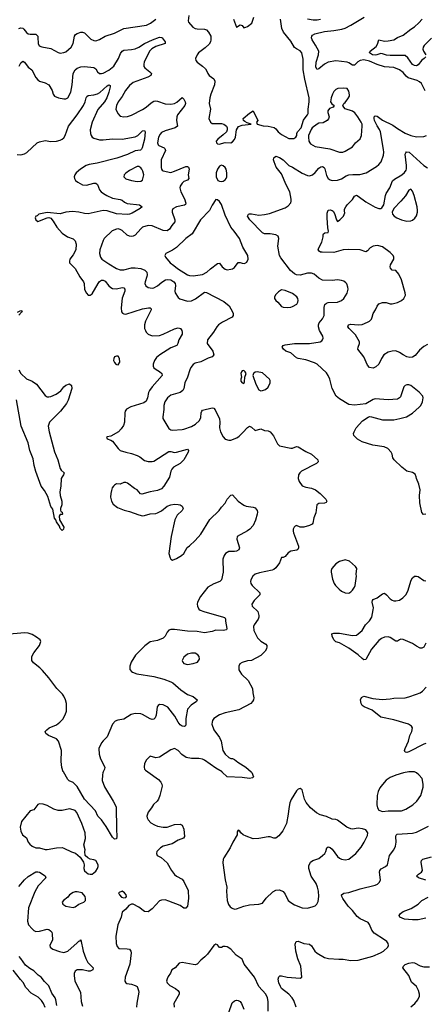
# Model space of a CAD drawing. Header units: inches. Extents: x 1954678 to 2060271, y 904822 to 1016299.
# Tile 351 of 403: x 2021778 to 2026095, y 987522 to 998025. Entities that reach past the tile are written whole.
import ezdxf

# ---------------------------------------------------------------- set-up
doc = ezdxf.new("R2010")
doc.units = ezdxf.units.IN
doc.header["$MEASUREMENT"] = 0
doc.layers.add('C0928', color=7, linetype='Continuous')
doc.layers.add('C0929', color=7, linetype='Continuous')

msp = doc.modelspace()

# ---------------------------------------------------------------- linework, layer by layer
at = {"layer": 'C0928', "color": 5}
for points, elevation in [([(2022669, 990000), (2022664, 989990), (2022660, 989970), (2022659, 989910), (2022682, 989842), (2022776, 989690), (2022808, 989628), (2022810, 989390), (2022816, 989310), (2022810, 989288), (2022790, 989282), (2022770, 989305), (2022700, 989420), (2022650, 989490), (2022613, 989530), (2022586, 989586), (2022470, 989711), (2022390, 989845), (2022350, 989886), (2022305, 989905), (2022290, 989919), (2022244, 990000)], 520), ([(2023144, 990000), (2023258, 989918), (2023283, 989890), (2023294, 989870), (2023297, 989850), (2023272, 989748), (2023258, 989710), (2023244, 989690), (2023206, 989654), (2023184, 989616), (2023147, 989570), (2023135, 989530), (2023137, 989510), (2023147, 989490), (2023177, 989457), (2023215, 989435), (2023250, 989422), (2023310, 989412), (2023350, 989412), (2023430, 989438), (2023490, 989442), (2023510, 989431), (2023528, 989390), (2023536, 989310), (2023526, 989294), (2023470, 989273), (2023405, 989235), (2023310, 989210), (2023279, 989190), (2023259, 989170), (2023243, 989150), (2023238, 989130), (2023245, 989110), (2023286, 989086), (2023351, 989031), (2023397, 988950), (2023430, 988906), (2023450, 988888), (2023510, 988855), (2023530, 988831), (2023574, 988734), (2023580, 988650), (2023570, 988570), (2023550, 988546), (2023530, 988548), (2023490, 988574), (2023370, 988623), (2023330, 988635), (2023290, 988633), (2023270, 988624), (2023190, 988540), (2023150, 988507), (2023110, 988510), (2023050, 988559), (2022990, 988589), (2022970, 988589), (2022943, 988577), (2022910, 988535), (2022870, 988506), (2022861, 988450), (2022825, 988370), (2022805, 988250), (2022808, 988170), (2022817, 988137), (2022836, 988116), (2022926, 988114), (2022949, 988109), (2022964, 988090), (2022969, 988070), (2022953, 987950), (2022902, 987810), (2022900, 987770), (2022910, 987751), (2022922, 987742), (2022970, 987736), (2023010, 987723), (2023030, 987710), (2023047, 987670), (2023049, 987650), (2023027, 987533), (2023025, 987490)], 540), ([(2024248, 990000), (2024254, 989994), (2024273, 989947), (2024263, 989937), (2024230, 989932), (2024150, 989941), (2023990, 989948), (2023939, 989999), (2023937, 990000)], 540), ([(2025930, 990000), (2025871, 989991), (2025790, 989966), (2025730, 989940), (2025689, 989911), (2025650, 989866), (2025621, 989830), (2025601, 989790), (2025590, 989750), (2025588, 989650), (2025596, 989616), (2025611, 989591), (2025650, 989579), (2025710, 989586), (2025790, 989584), (2025850, 989587), (2025898, 989602), (2025972, 989648), (2026015, 989690), (2026059, 989750), (2026083, 989837), (2026084, 989870), (2026073, 989930), (2026037, 989970), (2026013, 989990), (2025990, 990000), (2025985, 990000)], 560), ([(2024727, 987490), (2024701, 987561), (2024685, 987590), (2024649, 987629), (2024571, 987690), (2024559, 987710), (2024544, 987750), (2024536, 987790), (2024544, 987816), (2024554, 987826), (2024570, 987827), (2024632, 987812), (2024770, 987801), (2024789, 987811), (2024778, 987930), (2024747, 988007), (2024725, 988090), (2024718, 988162), (2024728, 988192), (2024750, 988194), (2024810, 988172), (2024870, 988163), (2024890, 988147), (2024928, 988090), (2024950, 988068), (2025030, 988022), (2025074, 988010), (2025182, 988002), (2025230, 988002), (2025310, 987990), (2025390, 987994), (2025545, 988035), (2025629, 988070), (2025661, 988090), (2025704, 988130), (2025713, 988150), (2025709, 988170), (2025694, 988190), (2025669, 988210), (2025559, 988279), (2025534, 988314), (2025510, 988374), (2025495, 988395), (2025412, 988432), (2025378, 988458), (2025330, 988522), (2025284, 988570), (2025226, 988650), (2025216, 988670), (2025213, 988690), (2025235, 988706), (2025290, 988714), (2025410, 988755), (2025570, 988791), (2025596, 988804), (2025617, 988823), (2025627, 988850), (2025618, 988930), (2025621, 988950), (2025635, 988965), (2025682, 988990), (2025701, 989010), (2025725, 989110), (2025768, 989170), (2025788, 989210), (2025795, 989250), (2025790, 989312), (2025793, 989327), (2025804, 989336), (2025970, 989347), (2026010, 989358), (2026139, 989421)], 540), ([(2026110, 988846), (2026033, 988870), (2026012, 988890), (2026032, 988910), (2026064, 988930), (2026074, 988950), (2026062, 989038), (2026066, 989054), (2026079, 989070), (2026170, 989093)], 520), ([(2021770, 988780), (2021830, 988848), (2021870, 988886), (2021950, 988933), (2021970, 988936), (2021990, 988930), (2022050, 988891), (2022058, 988870), (2021975, 988785), (2021938, 988722), (2021872, 988552), (2021862, 988410), (2021872, 988370), (2021910, 988325), (2021930, 988309), (2021950, 988300), (2021990, 988301), (2022070, 988322), (2022090, 988318), (2022107, 988307), (2022120, 988290), (2022124, 988270), (2022127, 988210), (2022098, 988150), (2022103, 988130), (2022130, 988110), (2022204, 988084), (2022250, 988074), (2022290, 988087), (2022390, 988179), (2022410, 988195), (2022422, 988198), (2022431, 988210), (2022456, 988090), (2022483, 988010), (2022506, 987966), (2022563, 987910), (2022560, 987890), (2022530, 987875), (2022510, 987874), (2022450, 987891), (2022392, 987888), (2022370, 987875), (2022360, 987850), (2022358, 987830), (2022365, 987770), (2022426, 987650), (2022433, 987553), (2022450, 987501)], 520), ([(2026110, 988441), (2026030, 988424), (2025970, 988421), (2025882, 988430), (2025834, 988450), (2025825, 988470), (2025839, 988490), (2025869, 988510), (2025956, 988544), (2026030, 988589), (2026070, 988630), (2026137, 988663)], 520), ([(2024429, 987450), (2024428, 987552), (2024422, 987590), (2024404, 987630), (2024330, 987712), (2024284, 987810), (2024173, 987950), (2024150, 988004), (2024087, 988047), (2024030, 988109), (2023990, 988133), (2023970, 988139), (2023950, 988138), (2023930, 988129), (2023910, 988129), (2023890, 988155), (2023870, 988162), (2023850, 988149), (2023782, 988058), (2023753, 988027), (2023710, 987992), (2023670, 987950), (2023650, 987944), (2023630, 987946), (2023510, 987969), (2023481, 987959), (2023436, 987910), (2023403, 987890), (2023386, 987854), (2023361, 987819), (2023350, 987795), (2023346, 987770), (2023351, 987750), (2023381, 987721), (2023441, 987690), (2023465, 987670), (2023478, 987650), (2023478, 987630), (2023424, 987530), (2023425, 987490)], 560), ([(2022176, 987510), (2022164, 987570), (2022156, 987590), (2022122, 987642), (2022090, 987718), (2022044, 987764), (2022007, 987810), (2021974, 987834), (2021930, 987878), (2021885, 987905), (2021840, 987940), (2021792, 988012), (2021774, 988030)], 520), ([(2025950, 987493), (2025992, 987530), (2026025, 987570), (2026044, 987610), (2026044, 987630), (2026033, 987670), (2026010, 987712), (2025957, 987757), (2025930, 987830), (2025865, 987910), (2025871, 987930), (2025890, 987947), (2025930, 987960), (2025970, 987966), (2025990, 987964), (2026050, 987931), (2026090, 987923), (2026150, 987922)], 520), ([(2022050, 987488), (2022032, 987530), (2022010, 987562), (2021976, 987596), (2021902, 987642), (2021842, 987702), (2021815, 987755), (2021786, 987786), (2021710, 987887)], 540), ([(2024010, 987433), (2024044, 987536), (2024070, 987560), (2024090, 987565), (2024110, 987563), (2024130, 987550), (2024144, 987530), (2024170, 987471)], 560)]:
    msp.add_lwpolyline(points, dxfattribs=dict(at, elevation=elevation))
for points, elevation in [([(2024770, 989822), (2024750, 989818), (2024730, 989798), (2024674, 989706), (2024660, 989670), (2024649, 989611), (2024644, 989550), (2024623, 989450), (2024587, 989373), (2024542, 989318), (2024510, 989295), (2024490, 989295), (2024450, 989309), (2024430, 989309), (2024330, 989290), (2024270, 989288), (2024194, 989314), (2024162, 989330), (2024138, 989350), (2024126, 989370), (2024110, 989378), (2024100, 989360), (2024098, 989330), (2024051, 989250), (2024025, 989190), (2023957, 989083), (2023950, 989070), (2023947, 989030), (2023971, 988850), (2023987, 988770), (2023985, 988730), (2023991, 988630), (2024006, 988586), (2024023, 988563), (2024046, 988546), (2024070, 988536), (2024090, 988539), (2024170, 988567), (2024230, 988581), (2024329, 988591), (2024370, 988602), (2024406, 988654), (2024480, 988720), (2024510, 988739), (2024550, 988743), (2024590, 988726), (2024610, 988696), (2024643, 988630), (2024670, 988606), (2024710, 988582), (2024790, 988551), (2024850, 988548), (2024910, 988565), (2024930, 988573), (2024949, 988590), (2024961, 988619), (2024970, 988670), (2024967, 988730), (2024957, 988770), (2024940, 988810), (2024888, 988888), (2024864, 988970), (2024862, 988998), (2024882, 989038), (2024904, 989056), (2024970, 989078), (2025010, 989108), (2025032, 989130), (2025044, 989150), (2025054, 989190), (2025070, 989203), (2025090, 989195), (2025110, 989177), (2025170, 989097), (2025190, 989082), (2025210, 989071), (2025250, 989062), (2025290, 989071), (2025365, 989130), (2025421, 989199), (2025454, 989250), (2025490, 989322), (2025493, 989350), (2025470, 989382), (2025435, 989395), (2025390, 989399), (2025330, 989389), (2025310, 989393), (2025269, 989410), (2025170, 989487), (2025150, 989494), (2025110, 989498), (2025050, 989524), (2024984, 989544), (2024944, 989564), (2024879, 989619), (2024834, 989674), (2024817, 989710), (2024790, 989808)], 560), ([(2021990, 989661), (2021970, 989653), (2021930, 989595), (2021890, 989587), (2021798, 989470), (2021784, 989410), (2021790, 989370), (2021807, 989330), (2021850, 989296), (2021870, 989250), (2021886, 989230), (2021910, 989210), (2021950, 989192), (2021990, 989189), (2022050, 989174), (2022070, 989172), (2022170, 989189), (2022230, 989193), (2022250, 989188), (2022330, 989148), (2022374, 989134), (2022422, 989090), (2022459, 989039), (2022466, 989010), (2022462, 988970), (2022470, 988945), (2022490, 988926), (2022510, 988915), (2022529, 988911), (2022550, 988911), (2022570, 988924), (2022590, 988942), (2022609, 988970), (2022616, 988990), (2022614, 989010), (2022590, 989054), (2022570, 989064), (2022529, 989069), (2022504, 989084), (2022478, 989110), (2022474, 989150), (2022477, 989170), (2022463, 989223), (2022479, 989290), (2022475, 989350), (2022441, 989450), (2022407, 989530), (2022388, 989568), (2022370, 989588), (2022350, 989597), (2022310, 989606), (2022230, 989590), (2022190, 989590), (2022144, 989604), (2022070, 989644), (2022030, 989657)], 540), ([(2022390, 988722), (2022370, 988722), (2022350, 988714), (2022310, 988689), (2022290, 988664), (2022245, 988630), (2022231, 988610), (2022238, 988590), (2022272, 988570), (2022350, 988554), (2022370, 988561), (2022410, 988591), (2022462, 988610), (2022479, 988630), (2022482, 988650), (2022475, 988670), (2022446, 988710)], 540), ([(2022870, 988728), (2022834, 988710), (2022842, 988690), (2022866, 988666), (2022890, 988658), (2022910, 988662), (2022918, 988670), (2022915, 988690), (2022898, 988710)], 540)]:
    msp.add_lwpolyline(points, close=True, dxfattribs=dict(at, elevation=elevation))
at = {"layer": 'C0929', "color": 5}
for points, elevation in [([(2021770, 997929), (2021790, 997937), (2021810, 997934), (2021823, 997923), (2021850, 997887), (2021870, 997873), (2021891, 997869), (2021931, 997872), (2021950, 997869), (2021961, 997861), (2021970, 997850), (2021973, 997833), (2021975, 997770), (2021987, 997747), (2022016, 997736), (2022110, 997716), (2022190, 997673), (2022210, 997668), (2022250, 997673), (2022270, 997683), (2022326, 997730), (2022348, 997770), (2022362, 997850), (2022374, 997866), (2022390, 997876), (2022430, 997890), (2022450, 997892), (2022470, 997884), (2022538, 997818), (2022570, 997801), (2022590, 997799), (2022630, 997814), (2022691, 997849), (2022790, 997880), (2022890, 997929), (2023130, 997967), (2023173, 997987), (2023229, 998031)], 560), ([(2023582, 998070), (2023574, 998014), (2023578, 997998), (2023626, 997946), (2023650, 997930), (2023670, 997926), (2023750, 997923), (2023770, 997916), (2023793, 997890), (2023817, 997850), (2023819, 997810), (2023813, 997787), (2023798, 997762), (2023757, 997723), (2023686, 997670), (2023670, 997650), (2023653, 997610), (2023656, 997590), (2023670, 997571), (2023729, 997529), (2023759, 997499), (2023776, 997476), (2023785, 997450), (2023799, 997430), (2023850, 997393), (2023860, 997370), (2023856, 997330), (2023816, 997230), (2023807, 997190), (2023801, 997130), (2023814, 997070), (2023796, 996970), (2023812, 996932), (2023830, 996916), (2023930, 996919), (2023957, 996910), (2023984, 996890), (2023990, 996870), (2023990, 996850), (2023983, 996830), (2023950, 996796), (2023891, 996750), (2023875, 996730), (2023879, 996710), (2023890, 996701), (2023910, 996698), (2023930, 996703), (2023970, 996715), (2024029, 996711), (2024050, 996721), (2024070, 996747), (2024079, 996770), (2024090, 996850), (2024113, 996887), (2024150, 996901), (2024248, 996910), (2024204, 996924), (2024180, 996940), (2024167, 996950), (2024161, 996970), (2024230, 997026), (2024270, 997051), (2024318, 996950), (2024306, 996930), (2024312, 996910), (2024374, 996894), (2024430, 996890), (2024494, 996874), (2024510, 996862), (2024536, 996830), (2024570, 996799), (2024650, 996759), (2024704, 996756), (2024724, 996770), (2024733, 996790), (2024733, 996810), (2024743, 996830), (2024780, 996870), (2024807, 996953), (2024822, 996978), (2024849, 997010), (2024856, 997024), (2024854, 997070), (2024868, 997150), (2024867, 997190), (2024819, 997390), (2024804, 997490), (2024802, 997602), (2024788, 997670), (2024770, 997694), (2024730, 997713), (2024709, 997729), (2024670, 997794), (2024591, 997890), (2024574, 997930), (2024562, 998030)], 560), ([(2024059, 998030), (2024090, 997945), (2024130, 997971), (2024150, 997962), (2024170, 997938), (2024190, 997945), (2024210, 997952), (2024253, 997987), (2024260, 998000), (2024276, 998050)], 580), ([(2024847, 998033), (2024910, 998022), (2024950, 998022), (2024989, 998030)], 560), ([(2026105, 997265), (2026064, 997344), (2026043, 997363), (2026017, 997377), (2025924, 997404), (2025901, 997421), (2025870, 997460), (2025830, 997491), (2025770, 997513), (2025670, 997523), (2025592, 997548), (2025510, 997584), (2025450, 997595), (2025410, 997590), (2025386, 997574), (2025350, 997539), (2025330, 997539), (2025290, 997566), (2025270, 997572), (2025150, 997587), (2025069, 997570), (2025030, 997550), (2024970, 997501), (2024950, 997492), (2024938, 997518), (2024941, 997570), (2024965, 997650), (2024968, 997690), (2024934, 997754), (2024897, 997810), (2024890, 997830), (2024893, 997850), (2024901, 997859), (2024926, 997874), (2025030, 997898), (2025130, 997908), (2025216, 997924), (2025250, 997935), (2025310, 997965), (2025453, 998050)], 540), ([(2026111, 997630), (2026094, 997610), (2026068, 997592), (2026030, 997543), (2026010, 997532), (2025990, 997535), (2025970, 997547), (2025919, 997619), (2025890, 997641), (2025730, 997642), (2025690, 997648), (2025650, 997662), (2025630, 997663), (2025589, 997649), (2025570, 997646), (2025541, 997650), (2025509, 997670), (2025517, 997690), (2025582, 997738), (2025596, 997764), (2025610, 997810), (2025670, 997797), (2025710, 997798), (2025770, 997810), (2025810, 997836), (2025870, 997858), (2025950, 997922), (2025990, 997947), (2026036, 997990), (2026071, 998030)], 520), ([(2021771, 997529), (2021790, 997564), (2021810, 997582), (2021830, 997572), (2021870, 997517), (2021909, 997489), (2021950, 997409), (2021970, 997382), (2021990, 997368), (2022051, 997350), (2022089, 997329), (2022124, 997270), (2022136, 997230), (2022151, 997210), (2022191, 997191), (2022250, 997179), (2022270, 997181), (2022290, 997191), (2022323, 997250), (2022337, 997330), (2022348, 997450), (2022370, 997490), (2022390, 997509), (2022430, 997523), (2022470, 997526), (2022570, 997515), (2022590, 997502), (2022610, 997468), (2022630, 997450), (2022650, 997449), (2022670, 997455), (2022730, 997488), (2022784, 997530), (2022834, 997610), (2022855, 997665), (2022871, 997690), (2022890, 997700), (2022970, 997705), (2023010, 997714), (2023050, 997731), (2023110, 997772), (2023196, 997810), (2023270, 997837), (2023290, 997836), (2023299, 997830), (2023331, 997790), (2023331, 997770), (2023230, 997737), (2023187, 997713), (2023167, 997693), (2023145, 997655), (2023107, 997570), (2023101, 997550), (2023104, 997524), (2023114, 997510), (2023167, 997470), (2023178, 997458), (2023183, 997450), (2023177, 997430), (2023144, 997410), (2022990, 997353), (2022950, 997324), (2022907, 997270), (2022873, 997207), (2022830, 997147), (2022810, 997110), (2022803, 997070), (2022824, 997024), (2022850, 996997), (2022889, 996989), (2022930, 996992), (2022970, 997005), (2023090, 997066), (2023126, 997090), (2023181, 997139), (2023210, 997155), (2023230, 997158), (2023250, 997154), (2023330, 997127), (2023390, 997122), (2023430, 997132), (2023455, 997145), (2023510, 997196), (2023530, 997177), (2023543, 997150), (2023546, 997130), (2023540, 997110), (2023463, 997010), (2023454, 996990), (2023451, 996950), (2023463, 996890), (2023438, 996870), (2023330, 996840), (2023290, 996820), (2023276, 996804), (2023259, 996770), (2023250, 996710), (2023257, 996690), (2023264, 996684), (2023319, 996659), (2023328, 996650), (2023335, 996630), (2023288, 996530), (2023287, 996447), (2023290, 996430), (2023299, 996419), (2023310, 996411), (2023390, 996396), (2023430, 996408), (2023550, 996457), (2023570, 996458), (2023580, 996450), (2023585, 996430), (2023574, 996370), (2023581, 996330), (2023568, 996312), (2023530, 996299), (2023510, 996282), (2023490, 996250), (2023486, 996230), (2023496, 996190), (2023535, 996115), (2023552, 996068), (2023546, 996054), (2023535, 996045), (2023450, 996030), (2023412, 996008), (2023405, 995990), (2023406, 995970), (2023433, 995890), (2023432, 995870), (2023400, 995830), (2023377, 995790), (2023350, 995774), (2023310, 995776), (2023193, 995827), (2023150, 995830), (2023090, 995810), (2023070, 995794), (2023010, 995726), (2022990, 995714), (2022970, 995711), (2022950, 995714), (2022925, 995725), (2022870, 995776), (2022850, 995788), (2022830, 995793), (2022810, 995791), (2022766, 995774), (2022680, 995690), (2022668, 995670), (2022632, 995570), (2022629, 995530), (2022639, 995490), (2022656, 995470), (2022730, 995421), (2022810, 995371), (2022850, 995355), (2022890, 995356), (2022970, 995377), (2023010, 995379), (2023069, 995369), (2023113, 995353), (2023135, 995330), (2023138, 995302), (2023136, 995284), (2023115, 995230), (2023113, 995210), (2023124, 995184), (2023147, 995167), (2023190, 995161), (2023210, 995165), (2023250, 995186), (2023296, 995224), (2023332, 995248), (2023350, 995254), (2023390, 995249), (2023424, 995230), (2023438, 995210), (2023441, 995190), (2023433, 995130), (2023438, 995110), (2023470, 995061), (2023488, 995048), (2023570, 995023), (2023610, 995027), (2023654, 995046), (2023750, 995119), (2023770, 995114), (2023957, 995017), (2024013, 994973), (2024049, 994909), (2024056, 994890), (2024054, 994870), (2024044, 994850), (2023942, 994798), (2023899, 994770), (2023881, 994750), (2023847, 994690), (2023783, 994610), (2023778, 994570), (2023840, 994490), (2023850, 994449), (2023830, 994428), (2023790, 994415), (2023710, 994374), (2023650, 994359), (2023630, 994345), (2023604, 994316), (2023592, 994290), (2023569, 994210), (2023541, 994150), (2023530, 994090), (2023520, 994070), (2023490, 994048), (2023390, 994019), (2023356, 993990), (2023327, 993950), (2023315, 993910), (2023315, 993865), (2023305, 993790), (2023307, 993770), (2023370, 993665), (2023390, 993650), (2023410, 993647), (2023510, 993652), (2023530, 993655), (2023610, 993684), (2023653, 993710), (2023695, 993750), (2023710, 993781), (2023714, 993830), (2023721, 993850), (2023730, 993859), (2023830, 993884), (2023850, 993880), (2023864, 993864), (2023908, 993768), (2023913, 993733), (2023911, 993670), (2023920, 993630), (2023950, 993575), (2023971, 993550), (2024010, 993538), (2024030, 993539), (2024096, 993564), (2024119, 993581), (2024160, 993620), (2024210, 993676), (2024230, 993688), (2024250, 993679), (2024290, 993644), (2024350, 993661), (2024390, 993644), (2024430, 993639), (2024450, 993628), (2024486, 993586), (2024530, 993502), (2024550, 993479), (2024670, 993454), (2024690, 993455), (2024730, 993471), (2024750, 993468), (2024830, 993419), (2024890, 993390), (2024959, 993330), (2024963, 993310), (2024946, 993290), (2024785, 993210), (2024765, 993190), (2024753, 993170), (2024748, 993130), (2024759, 993099), (2024793, 993053), (2024830, 993039), (2024890, 993029), (2024933, 993010), (2024984, 992970), (2025043, 992910), (2025056, 992890), (2025046, 992874), (2025030, 992866), (2024970, 992863), (2024948, 992850), (2024936, 992764), (2024916, 992710), (2024905, 992655), (2024897, 992643), (2024871, 992630), (2024810, 992612), (2024772, 992612), (2024730, 992629), (2024717, 992623), (2024705, 992610), (2024696, 992590), (2024695, 992570), (2024699, 992550), (2024753, 992410), (2024754, 992390), (2024746, 992374), (2024733, 992367), (2024670, 992356), (2024643, 992337), (2024610, 992299), (2024589, 992289), (2024570, 992288), (2024551, 992230), (2024510, 992177), (2024490, 992161), (2024470, 992152), (2024336, 992124), (2024291, 992110), (2024264, 992090), (2024243, 992050), (2024240, 992030), (2024245, 992010), (2024258, 991990), (2024340, 991910), (2024340, 991890), (2024324, 991870), (2024278, 991830), (2024253, 991790), (2024257, 991770), (2024319, 991710), (2024330, 991670), (2024330, 991650), (2024324, 991630), (2024281, 991570), (2024273, 991550), (2024276, 991510), (2024315, 991430), (2024350, 991396), (2024405, 991365), (2024415, 991350), (2024416, 991336), (2024410, 991313), (2024396, 991290), (2024350, 991243), (2024250, 991190), (2024210, 991187), (2024153, 991167), (2024128, 991152), (2024115, 991130), (2024116, 991090), (2024126, 991070), (2024145, 991045), (2024217, 990977), (2024263, 990890), (2024264, 990844), (2024276, 990790), (2024274, 990770), (2024263, 990750), (2024244, 990730), (2024117, 990663), (2023970, 990632), (2023908, 990610), (2023850, 990570), (2023836, 990550), (2023830, 990530), (2023829, 990510), (2023850, 990451), (2023910, 990368), (2023929, 990330), (2023945, 990230), (2023969, 990190), (2024010, 990155), (2024030, 990144), (2024050, 990143), (2024070, 990132), (2024104, 990104), (2024191, 990050), (2024248, 990000)], 540), ([(2026170, 997826), (2026093, 997750), (2026081, 997730), (2026079, 997710), (2026086, 997690), (2026110, 997650)], 520), ([(2021750, 996587), (2021790, 996583), (2021830, 996592), (2021853, 996607), (2021966, 996710), (2021990, 996721), (2022050, 996736), (2022110, 996726), (2022170, 996730), (2022210, 996738), (2022231, 996749), (2022250, 996766), (2022265, 996790), (2022298, 996890), (2022392, 997008), (2022459, 997110), (2022476, 997150), (2022488, 997192), (2022496, 997204), (2022510, 997216), (2022570, 997222), (2022610, 997235), (2022632, 997248), (2022710, 997320), (2022730, 997330), (2022742, 997322), (2022744, 997310), (2022730, 997250), (2022708, 997190), (2022683, 997150), (2022613, 997067), (2022550, 996931), (2022530, 996850), (2022532, 996812), (2022540, 996790), (2022553, 996773), (2022570, 996761), (2022630, 996743), (2022670, 996743), (2022770, 996753), (2022870, 996751), (2023010, 996774), (2023040, 996790), (2023090, 996839), (2023110, 996842), (2023118, 996830), (2023111, 996750), (2023084, 996656), (2023077, 996643), (2023066, 996634), (2023010, 996625), (2022930, 996586), (2022813, 996547), (2022605, 996495), (2022519, 996481), (2022487, 996470), (2022427, 996430), (2022380, 996390), (2022367, 996370), (2022361, 996350), (2022363, 996330), (2022374, 996310), (2022397, 996290), (2022450, 996263), (2022490, 996260), (2022570, 996281), (2022590, 996281), (2022610, 996267), (2022631, 996211), (2022648, 996190), (2022673, 996170), (2022709, 996150), (2022770, 996122), (2022850, 996108), (2022870, 996099), (2022897, 996077), (2022925, 996065), (2023056, 996050), (2023083, 996030), (2023062, 996010), (2022978, 995962), (2022951, 995949), (2022930, 995945), (2022810, 995953), (2022710, 995985), (2022670, 995991), (2022510, 995955), (2022470, 995957), (2022409, 995970), (2022342, 995978), (2022270, 995971), (2022210, 995952), (2022070, 995969), (2021982, 995950), (2021966, 995934), (2021952, 995928), (2021945, 995910), (2021952, 995890), (2021970, 995872), (2022070, 995911), (2022090, 995915), (2022110, 995907), (2022136, 995876), (2022174, 995810), (2022230, 995748), (2022287, 995710), (2022347, 995687), (2022370, 995667), (2022382, 995630), (2022376, 995570), (2022350, 995516), (2022314, 995470), (2022308, 995450), (2022310, 995430), (2022369, 995369), (2022420, 995280), (2022458, 995230), (2022466, 995210), (2022470, 995145), (2022490, 995107), (2022510, 995085), (2022530, 995086), (2022550, 995101), (2022614, 995210), (2022630, 995232), (2022650, 995247), (2022670, 995247), (2022690, 995235), (2022730, 995185), (2022750, 995168), (2022770, 995158), (2022810, 995155), (2022870, 995167), (2022890, 995165), (2022900, 995150), (2022900, 995130), (2022873, 995053), (2022859, 994950), (2022864, 994910), (2022875, 994895), (2022890, 994886), (2022910, 994884), (2023090, 994942), (2023151, 994951), (2023171, 994950), (2023180, 994940), (2023182, 994930), (2023119, 994810), (2023108, 994770), (2023111, 994730), (2023119, 994710), (2023129, 994690), (2023149, 994670), (2023190, 994654), (2023270, 994657), (2023310, 994670), (2023430, 994726), (2023470, 994738), (2023494, 994730), (2023508, 994710), (2023513, 994690), (2023510, 994670), (2023475, 994610), (2023464, 994570), (2023454, 994550), (2023390, 994523), (2023274, 994450), (2023238, 994422), (2023215, 994390), (2023202, 994350), (2023203, 994330), (2023210, 994310), (2023233, 994293), (2023270, 994273), (2023296, 994250), (2023298, 994230), (2023191, 994109), (2023163, 994070), (2023151, 994049), (2023141, 993990), (2023126, 993954), (2023103, 993937), (2022964, 993896), (2022919, 993870), (2022904, 993850), (2022899, 993830), (2022897, 993730), (2022884, 993696), (2022861, 993659), (2022831, 993629), (2022750, 993582), (2022710, 993575), (2022705, 993570), (2022710, 993554), (2022750, 993541), (2022770, 993527), (2022827, 993450), (2022850, 993430), (2022911, 993410), (2022970, 993398), (2023030, 993375), (2023060, 993360), (2023110, 993324), (2023150, 993313), (2023190, 993312), (2023210, 993317), (2023370, 993417), (2023390, 993418), (2023430, 993409), (2023450, 993410), (2023570, 993442), (2023580, 993430), (2023574, 993410), (2023529, 993330), (2023489, 993291), (2023420, 993250), (2023400, 993230), (2023390, 993210), (2023376, 993144), (2023317, 993050), (2023290, 993021), (2023250, 993004), (2023170, 992987), (2023082, 992962), (2023066, 992966), (2023050, 992990), (2023030, 993008), (2023003, 993023), (2022930, 993082), (2022910, 993089), (2022890, 993087), (2022850, 993071), (2022810, 993072), (2022790, 993061), (2022780, 993050), (2022766, 993030), (2022756, 993004), (2022749, 992970), (2022748, 992930), (2022757, 992890), (2022775, 992855), (2022821, 992821), (2022891, 992791), (2022950, 992780), (2023050, 992742), (2023090, 992734), (2023110, 992736), (2023170, 992754), (2023230, 992757), (2023250, 992763), (2023290, 992785), (2023350, 992835), (2023389, 992851), (2023430, 992855), (2023470, 992853), (2023489, 992849), (2023510, 992835), (2023521, 992810), (2023518, 992802), (2023511, 992790), (2023459, 992741), (2023433, 992690), (2023393, 992510), (2023371, 992330), (2023383, 992283), (2023391, 992271), (2023410, 992261), (2023450, 992277), (2023505, 992310), (2023529, 992330), (2023565, 992395), (2023590, 992411), (2023650, 992468), (2023710, 992536), (2023806, 992694), (2023906, 992790), (2023930, 992825), (2023971, 992869), (2023992, 992910), (2024030, 992953), (2024050, 992955), (2024108, 992890), (2024170, 992846), (2024195, 992835), (2024270, 992826), (2024290, 992816), (2024311, 992790), (2024315, 992770), (2024311, 992749), (2024294, 992686), (2024270, 992629), (2024234, 992590), (2024210, 992572), (2024099, 992510), (2024095, 992485), (2024123, 992390), (2024116, 992370), (2024090, 992356), (2024070, 992352), (2024009, 992351), (2023973, 992330), (2023958, 992310), (2023944, 992270), (2023949, 992130), (2023932, 992048), (2023915, 992030), (2023850, 992008), (2023787, 991973), (2023707, 991873), (2023676, 991810), (2023672, 991790), (2023675, 991770), (2023690, 991738), (2023705, 991725), (2023741, 991710), (2023953, 991653), (2023966, 991646), (2023975, 991630), (2023972, 991610), (2023988, 991532), (2023983, 991517), (2023950, 991510), (2023870, 991513), (2023830, 991500), (2023750, 991485), (2023670, 991499), (2023570, 991501), (2023430, 991519), (2023390, 991518), (2023370, 991513), (2023350, 991490), (2023330, 991450), (2023310, 991428), (2023250, 991402), (2023170, 991388), (2023114, 991346), (2023013, 991247), (2022969, 991170), (2022954, 991130), (2022954, 991094), (2022970, 991071), (2022983, 991063), (2023028, 991048), (2023210, 991020), (2023317, 990990), (2023390, 990962), (2023412, 990950), (2023497, 990877), (2023570, 990828), (2023630, 990806), (2023673, 990770), (2023664, 990750), (2023606, 990714), (2023570, 990670), (2023552, 990570), (2023552, 990508), (2023548, 990492), (2023536, 990484), (2023510, 990488), (2023490, 990502), (2023469, 990530), (2023435, 990595), (2023360, 990690), (2023310, 990715), (2023270, 990718), (2023256, 990710), (2023245, 990695), (2023234, 990606), (2023223, 990577), (2023210, 990563), (2023190, 990561), (2023170, 990568), (2023090, 990613), (2023070, 990619), (2023010, 990622), (2022968, 990612), (2022890, 990563), (2022826, 990554), (2022797, 990543), (2022770, 990510), (2022710, 990376), (2022667, 990333), (2022650, 990310), (2022624, 990250), (2022626, 990190), (2022641, 990141), (2022687, 990050), (2022684, 990030), (2022669, 990000)], 520), ([(2026110, 992749), (2026085, 992745), (2026067, 992767), (2026048, 992870), (2026042, 992950), (2026051, 993011), (2026036, 993070), (2026012, 993130), (2026009, 993150), (2025997, 993177), (2025970, 993194), (2025907, 993207), (2025855, 993250), (2025772, 993330), (2025760, 993350), (2025752, 993390), (2025742, 993410), (2025704, 993450), (2025667, 993467), (2025546, 993486), (2025430, 993520), (2025383, 993550), (2025359, 993570), (2025344, 993590), (2025341, 993610), (2025346, 993630), (2025368, 993672), (2025436, 993744), (2025495, 993785), (2025510, 993791), (2025530, 993790), (2025650, 993757), (2025710, 993755), (2025770, 993758), (2025835, 993770), (2025904, 993790), (2025970, 993826), (2026041, 993890), (2026057, 993910), (2026077, 993950), (2026084, 993990), (2026078, 994010), (2026039, 994050), (2025950, 994121), (2025930, 994129), (2025910, 994129), (2025890, 994123), (2025877, 994110), (2025839, 994001), (2025830, 993990), (2025810, 993978), (2025710, 993971), (2025570, 993979), (2025548, 993972), (2025470, 993926), (2025350, 993914), (2025290, 993920), (2025190, 993979), (2025156, 994010), (2025110, 994092), (2025087, 994190), (2025069, 994230), (2025050, 994257), (2024950, 994350), (2024924, 994364), (2024830, 994397), (2024749, 994409), (2024730, 994419), (2024671, 994471), (2024617, 994490), (2024592, 994510), (2024578, 994530), (2024589, 994550), (2024610, 994557), (2024710, 994570), (2024870, 994569), (2024982, 994590), (2025000, 994600), (2025009, 994610), (2025014, 994626), (2025011, 994649), (2024978, 994710), (2024966, 994750), (2024966, 994770), (2024972, 994790), (2025007, 994833), (2025025, 994870), (2025027, 994953), (2025035, 994985), (2025050, 995000), (2025070, 995007), (2025168, 995010), (2025212, 995030), (2025235, 995050), (2025271, 995109), (2025281, 995150), (2025279, 995170), (2025267, 995207), (2025258, 995218), (2025235, 995235), (2025210, 995244), (2025170, 995248), (2025110, 995241), (2025010, 995247), (2024970, 995266), (2024921, 995310), (2024890, 995321), (2024850, 995320), (2024770, 995301), (2024730, 995303), (2024710, 995312), (2024666, 995350), (2024564, 995484), (2024550, 995510), (2024531, 995610), (2024541, 995690), (2024535, 995715), (2024511, 995731), (2024450, 995739), (2024390, 995739), (2024370, 995750), (2024232, 995890), (2024210, 995930), (2024219, 995950), (2024230, 995955), (2024250, 995955), (2024330, 995941), (2024390, 995945), (2024443, 995957), (2024610, 996019), (2024641, 996039), (2024670, 996070), (2024676, 996090), (2024676, 996110), (2024661, 996190), (2024622, 996262), (2024570, 996379), (2024516, 996450), (2024492, 996510), (2024487, 996530), (2024489, 996550), (2024509, 996570), (2024550, 996554), (2024588, 996530), (2024650, 996469), (2024690, 996450), (2024790, 996388), (2024850, 996363), (2024870, 996360), (2024902, 996370), (2024930, 996395), (2024970, 996440), (2024990, 996455), (2025010, 996457), (2025026, 996447), (2025035, 996435), (2025050, 996363), (2025070, 996330), (2025090, 996316), (2025110, 996310), (2025170, 996313), (2025210, 996326), (2025261, 996359), (2025290, 996369), (2025333, 996373), (2025408, 996372), (2025473, 996390), (2025583, 996457), (2025610, 996479), (2025634, 996510), (2025661, 996579), (2025664, 996610), (2025661, 996641), (2025626, 996830), (2025615, 996855), (2025590, 996891), (2025564, 996950), (2025559, 996970), (2025561, 996990), (2025570, 996999), (2025590, 996997), (2025650, 996953), (2025760, 996900), (2025810, 996863), (2025890, 996815), (2025950, 996790), (2026010, 996776), (2026090, 996779), (2026119, 996790)], 540), ([(2026130, 994561), (2026090, 994539), (2026042, 994498), (2025998, 994442), (2025970, 994424), (2025939, 994421), (2025910, 994427), (2025870, 994448), (2025830, 994476), (2025791, 994491), (2025750, 994490), (2025710, 994479), (2025664, 994450), (2025639, 994410), (2025611, 994349), (2025579, 994321), (2025550, 994308), (2025510, 994316), (2025490, 994340), (2025450, 994430), (2025386, 994510), (2025389, 994530), (2025405, 994570), (2025402, 994590), (2025362, 994662), (2025294, 994730), (2025280, 994750), (2025285, 994770), (2025310, 994776), (2025390, 994770), (2025430, 994773), (2025490, 994797), (2025511, 994810), (2025530, 994830), (2025540, 994850), (2025550, 994890), (2025574, 994930), (2025590, 994970), (2025610, 994993), (2025650, 995008), (2025687, 995007), (2025730, 994993), (2025750, 994992), (2025810, 995007), (2025853, 995030), (2025876, 995050), (2025894, 995086), (2025892, 995110), (2025851, 995250), (2025823, 995310), (2025790, 995350), (2025750, 995353), (2025733, 995373), (2025731, 995390), (2025735, 995410), (2025769, 995470), (2025771, 995490), (2025762, 995510), (2025730, 995543), (2025650, 995600), (2025610, 995614), (2025590, 995616), (2025550, 995609), (2025516, 995590), (2025490, 995560), (2025470, 995550), (2025410, 995570), (2025290, 995574), (2025230, 995570), (2025130, 995542), (2025004, 995544), (2024986, 995546), (2024974, 995554), (2024964, 995570), (2024968, 995590), (2025002, 995650), (2025017, 995710), (2025014, 995730), (2025019, 995741), (2025032, 995752), (2025070, 995754), (2025073, 995770), (2025066, 995806), (2025057, 995910), (2025058, 995962), (2025068, 995992), (2025090, 995997), (2025110, 995990), (2025121, 995981), (2025136, 995956), (2025158, 995890), (2025170, 995872), (2025194, 995890), (2025233, 995930), (2025246, 995966), (2025242, 995982), (2025245, 996005), (2025257, 996030), (2025272, 996050), (2025330, 996106), (2025350, 996141), (2025370, 996152), (2025390, 996143), (2025470, 996082), (2025570, 996025), (2025610, 996011), (2025630, 996011), (2025642, 996018), (2025662, 996050), (2025680, 996150), (2025688, 996170), (2025726, 996230), (2025755, 996305), (2025776, 996324), (2025855, 996370), (2025885, 996395), (2025901, 996419), (2025905, 996435), (2025906, 996470), (2025891, 996589), (2025896, 996604), (2025905, 996615), (2025932, 996610), (2026090, 996468), (2026130, 996445)], 520), ([(2021755, 994905), (2021790, 994921), (2021798, 994918), (2021806, 994910), (2021796, 994904), (2021768, 994872)], 480), ([(2021770, 994289), (2021790, 994250), (2021850, 994194), (2021910, 994170), (2021957, 994137), (2022050, 994016), (2022070, 994000), (2022090, 994000), (2022110, 994005), (2022169, 994031), (2022216, 994064), (2022250, 994107), (2022270, 994125), (2022310, 994139), (2022330, 994122), (2022333, 994090), (2022294, 993966), (2022276, 993930), (2022212, 993850), (2022096, 993730), (2022081, 993690), (2022091, 993630), (2022150, 993416), (2022186, 993330), (2022210, 993238), (2022220, 993220), (2022251, 993190), (2022247, 993170), (2022231, 993150), (2022222, 993130), (2022217, 993050), (2022206, 992990), (2022210, 992950), (2022227, 992890), (2022226, 992850), (2022212, 992810), (2022213, 992793), (2022218, 992778), (2022231, 992771), (2022234, 992750), (2022230, 992746), (2022210, 992748), (2022201, 992730), (2022202, 992690), (2022250, 992610), (2022246, 992590), (2022230, 992574), (2022210, 992597), (2022202, 992622), (2022170, 992667), (2022164, 992690), (2022150, 992707), (2022130, 992802), (2022110, 992833), (2022078, 992938), (2022042, 993002), (2022008, 993050), (2021950, 993204), (2021933, 993270), (2021922, 993342), (2021888, 993430), (2021870, 993510), (2021795, 993690), (2021743, 993970)], 480), ([(2026110, 991374), (2026088, 991332), (2026070, 991320), (2026050, 991320), (2026010, 991342), (2025970, 991372), (2025870, 991412), (2025845, 991415), (2025829, 991411), (2025810, 991397), (2025790, 991394), (2025730, 991434), (2025710, 991440), (2025670, 991438), (2025637, 991423), (2025610, 991402), (2025531, 991310), (2025470, 991201), (2025450, 991196), (2025430, 991209), (2025390, 991250), (2025290, 991321), (2025190, 991377), (2025150, 991387), (2025130, 991409), (2025112, 991450), (2025107, 991473), (2025130, 991482), (2025190, 991482), (2025330, 991456), (2025370, 991461), (2025390, 991472), (2025433, 991510), (2025469, 991571), (2025510, 991613), (2025535, 991650), (2025550, 991730), (2025551, 991750), (2025540, 991810), (2025542, 991830), (2025550, 991839), (2025590, 991856), (2025650, 991900), (2025670, 991906), (2025690, 991891), (2025730, 991846), (2025750, 991833), (2025770, 991826), (2025790, 991826), (2025830, 991833), (2025864, 991856), (2025897, 991890), (2025918, 991930), (2025954, 992046), (2025968, 992072), (2025990, 992087), (2026010, 992090), (2026030, 992086), (2026090, 992041), (2026110, 992039)], 540), ([(2022244, 990000), (2022242, 990002), (2022229, 990049), (2022221, 990110), (2022224, 990230), (2022193, 990330), (2022170, 990354), (2022084, 990390), (2022057, 990410), (2022049, 990430), (2022067, 990450), (2022093, 990470), (2022170, 990503), (2022208, 990530), (2022238, 990562), (2022264, 990610), (2022279, 990650), (2022279, 990730), (2022268, 990770), (2022250, 990810), (2022235, 990830), (2022176, 990890), (2022090, 991005), (2022022, 991082), (2021992, 991112), (2021925, 991165), (2021909, 991190), (2021906, 991210), (2021909, 991230), (2021929, 991270), (2021991, 991349), (2022003, 991390), (2021995, 991410), (2021959, 991439), (2021910, 991467), (2021870, 991480), (2021830, 991483), (2021630, 991465)], 520), ([(2026110, 990304), (2026090, 990295), (2025930, 990213), (2025910, 990207), (2025890, 990210), (2025885, 990230), (2025891, 990250), (2025927, 990330), (2025941, 990390), (2025962, 990430), (2025970, 990470), (2025959, 990490), (2025925, 990510), (2025770, 990556), (2025630, 990584), (2025538, 990658), (2025454, 990694), (2025433, 990710), (2025421, 990730), (2025413, 990770), (2025424, 990796), (2025450, 990807), (2025545, 990785), (2025646, 990774), (2025730, 990779), (2025770, 990787), (2025890, 990792), (2025930, 990800), (2026011, 990829), (2026050, 990844), (2026077, 990863), (2026116, 990904)], 540), ([(2023937, 990000), (2023870, 990039), (2023750, 990125), (2023730, 990135), (2023690, 990144), (2023610, 990142), (2023555, 990155), (2023508, 990188), (2023470, 990229), (2023430, 990249), (2023390, 990235), (2023270, 990158), (2023229, 990149), (2023170, 990169), (2023130, 990129), (2023111, 990090), (2023107, 990050), (2023111, 990030), (2023119, 990019), (2023144, 990000)], 540), ([(2025985, 990000), (2025950, 990003), (2025930, 990000)], 560)]:
    msp.add_lwpolyline(points, dxfattribs=dict(at, elevation=elevation))
for points, elevation in [([(2025230, 997296), (2025171, 997289), (2025150, 997279), (2025130, 997259), (2025115, 997230), (2025100, 997190), (2025094, 997150), (2025107, 997127), (2025132, 997110), (2025122, 997090), (2025084, 997076), (2025065, 997054), (2025066, 997034), (2025078, 996990), (2025073, 996967), (2025057, 996950), (2025015, 996925), (2024970, 996920), (2024950, 996911), (2024897, 996870), (2024886, 996854), (2024860, 996790), (2024858, 996770), (2024863, 996730), (2024872, 996712), (2024882, 996702), (2024930, 996673), (2025087, 996647), (2025190, 996613), (2025227, 996613), (2025250, 996622), (2025327, 996670), (2025362, 996710), (2025410, 996754), (2025424, 996790), (2025433, 996890), (2025431, 996910), (2025422, 996930), (2025386, 996990), (2025354, 997030), (2025330, 997048), (2025252, 997072), (2025235, 997090), (2025226, 997110), (2025235, 997130), (2025250, 997141), (2025280, 997180), (2025296, 997210), (2025297, 997223), (2025290, 997262), (2025270, 997289)], 560), ([(2023050, 996458), (2023030, 996458), (2022950, 996417), (2022910, 996389), (2022891, 996370), (2022889, 996349), (2022910, 996326), (2022970, 996308), (2023030, 996298), (2023070, 996301), (2023090, 996312), (2023101, 996370), (2023092, 996410), (2023082, 996430), (2023070, 996446)], 540), ([(2023930, 996473), (2023910, 996461), (2023888, 996430), (2023875, 996390), (2023873, 996350), (2023891, 996311), (2023910, 996301), (2023930, 996299), (2023950, 996303), (2023970, 996315), (2023981, 996330), (2023987, 996350), (2023988, 996390), (2023980, 996430), (2023970, 996449), (2023950, 996467)], 560), ([(2025950, 996216), (2025930, 996207), (2025893, 996147), (2025845, 996090), (2025769, 996011), (2025751, 995970), (2025756, 995950), (2025773, 995930), (2025800, 995910), (2025850, 995890), (2025910, 995876), (2025950, 995879), (2025970, 995886), (2025993, 995907), (2026010, 995931), (2026021, 995970), (2026021, 995990), (2026017, 996030), (2025986, 996150), (2025970, 996197)], 520), ([(2023870, 996108), (2023830, 996046), (2023802, 995990), (2023707, 995890), (2023618, 995742), (2023549, 995691), (2023450, 995594), (2023410, 995566), (2023338, 995530), (2023326, 995510), (2023334, 995490), (2023385, 995430), (2023424, 995404), (2023460, 995370), (2023570, 995304), (2023590, 995296), (2023630, 995291), (2023730, 995308), (2023774, 995330), (2023813, 995367), (2023890, 995424), (2023910, 995426), (2023939, 995390), (2023970, 995362), (2023990, 995357), (2024030, 995363), (2024050, 995367), (2024070, 995381), (2024110, 995435), (2024130, 995436), (2024150, 995427), (2024176, 995424), (2024201, 995439), (2024217, 995470), (2024213, 995510), (2024157, 995597), (2024122, 995690), (2024065, 995770), (2024030, 995810), (2023970, 995939), (2023930, 996054), (2023910, 996084), (2023890, 996102)], 560), ([(2024570, 995142), (2024538, 995122), (2024510, 995095), (2024496, 995070), (2024498, 995050), (2024511, 995030), (2024533, 995013), (2024570, 994967), (2024590, 994959), (2024630, 994956), (2024670, 994959), (2024690, 994967), (2024733, 994990), (2024745, 995010), (2024749, 995030), (2024746, 995050), (2024733, 995070), (2024690, 995105), (2024610, 995136)], 560), ([(2022810, 994436), (2022790, 994429), (2022781, 994410), (2022780, 994390), (2022790, 994367), (2022804, 994350), (2022810, 994345), (2022830, 994343), (2022845, 994370), (2022843, 994410), (2022830, 994434)], 520), ([(2024170, 994281), (2024150, 994279), (2024143, 994270), (2024139, 994250), (2024145, 994210), (2024138, 994190), (2024138, 994170), (2024150, 994152), (2024170, 994145), (2024178, 994162), (2024181, 994210), (2024193, 994250), (2024184, 994270)], 560), ([(2024310, 994269), (2024290, 994264), (2024274, 994250), (2024265, 994230), (2024296, 994136), (2024330, 994077), (2024350, 994066), (2024370, 994068), (2024400, 994080), (2024430, 994106), (2024452, 994150), (2024450, 994175), (2024443, 994190), (2024370, 994258)], 560), ([(2025250, 992264), (2025190, 992245), (2025150, 992221), (2025108, 992170), (2025101, 992150), (2025101, 992130), (2025115, 992055), (2025133, 992010), (2025148, 991990), (2025186, 991950), (2025213, 991930), (2025250, 991910), (2025290, 991909), (2025310, 991921), (2025330, 991941), (2025349, 991970), (2025356, 991990), (2025372, 992090), (2025369, 992110), (2025375, 992170), (2025362, 992190), (2025295, 992250)], 560), ([(2023610, 991269), (2023570, 991257), (2023530, 991223), (2023513, 991190), (2023517, 991170), (2023530, 991157), (2023570, 991148), (2023630, 991156), (2023674, 991170), (2023696, 991204), (2023693, 991230), (2023677, 991250), (2023650, 991266)], 540)]:
    msp.add_lwpolyline(points, close=True, dxfattribs=dict(at, elevation=elevation))

doc.saveas('drawing.dxf')
